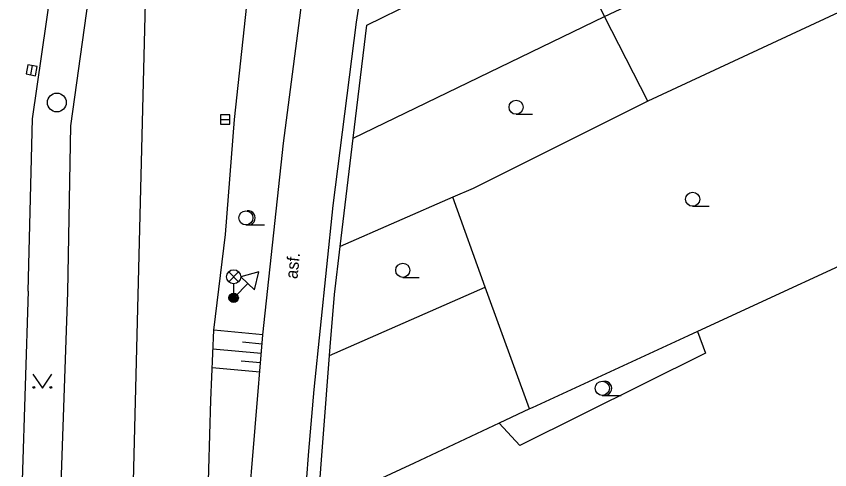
# Model space of a CAD drawing. Extents: x -596229 to -595156, y -1161237 to -1159376.
# Drawn here: x -595622.79 to -595579.5, y -1159976.02 to -1159951.89 of the extents above; entities that cross this region are included whole.
import ezdxf

# ---------------------------------------------------------------- set-up
doc = ezdxf.new("R2010")
doc.units = 0
for name, color, linetype in [('DOP - rozhrani ploch obecne', 7, 'Continuous'), ('Level 25', 7, 'Continuous'), ('Level 27', 7, 'Continuous'), ('Level 33', 7, 'Continuous'), ('Level 34', 7, 'Continuous'), ('Level 36', 7, 'Continuous'), ('Specificka linie pasportu komunikaci', 7, 'Continuous'), ('TM - chodniky - VP', 7, 'Continuous'), ('TM - hranice souvisleho porostu (skupiny stromu_ kere)', 7, 'Continuous'), ('TM - komunikace - VP', 7, 'Continuous'), ('TM - plot drateny_ kovovy - VP', 7, 'Continuous'), ('TM - popis povrchu', 7, 'Continuous'), ('TM - srafovani', 7, 'Continuous'), ('TM - zabradli - VP', 7, 'Continuous')]:
    doc.layers.add(name, color=color, linetype=linetype)

msp = doc.modelspace()

# ---------------------------------------------------------------- linework, layer by layer
at = {"layer": 'DOP - rozhrani ploch obecne'}
for points in [[(-595591.49, -1159951.9), (-595579.87, -1159946.44)], [(-595591.49, -1159951.9), (-595593.75, -1159947.27)], [(-595572.93, -1159948.84), (-595589.18, -1159956.4)], [(-595604.86, -1159958.38), (-595591.49, -1159951.9)], [(-595589.18, -1159956.4), (-595591.49, -1159951.9)], [(-595589.18, -1159956.4), (-595598.47, -1159961.05), (-595599.55, -1159961.52)], [(-595599.55, -1159961.52), (-595605.55, -1159964.14)], [(-595597.83, -1159966.31), (-595599.55, -1159961.52)], [(-595606.12, -1159969.95), (-595597.83, -1159966.31)], [(-595595.47, -1159972.79), (-595597.83, -1159966.31)]]:
    msp.add_lwpolyline(points, dxfattribs=at)
at = {"layer": 'Level 25'}
for radius in [0.25, 0.2, 0.15, 0.1, 0.05]:
    msp.add_circle((-595611.22, -1159966.88), radius, dxfattribs=at)
at = {"layer": 'Level 27'}
for p, q in [((-595622.018, -1159955.005), (-595621.922, -1159954.515)), ((-595611.92, -1159957.39), (-595611.42, -1159957.39))]:
    msp.add_line(p, q, dxfattribs=at)
for points in [[(-595621.773, -1159955.054), (-595621.676, -1159954.563), (-595622.167, -1159954.466), (-595622.263, -1159954.957)], [(-595611.92, -1159957.64), (-595611.42, -1159957.64), (-595611.42, -1159957.14), (-595611.92, -1159957.14)]]:
    msp.add_lwpolyline(points, close=True, dxfattribs=at)
msp.add_circle((-595620.63, -1159956.48), 0.5, dxfattribs=at)
at = {"layer": 'Level 33'}
for p, q in [((-595611.485, -1159966.02), (-595610.955, -1159965.49)), ((-595611.485, -1159965.49), (-595610.955, -1159966.02)), ((-595611.22, -1159966.13), (-595611.22, -1159966.88))]:
    msp.add_line(p, q, dxfattribs=at)
for centre, radius in [((-595611.22, -1159965.755), 0.375), ((-595611.22, -1159966.88), 0.2), ((-595611.22, -1159966.88), 0.145), ((-595611.22, -1159966.88), 0.0876)]:
    msp.add_circle(centre, radius, dxfattribs=at)
at = {"layer": 'Level 34'}
for p, q in [((-595610.473, -1159966.107), (-595611.18, -1159966.84)), ((-595611.36, -1159966.666), (-595611, -1159967.014))]:
    msp.add_line(p, q, dxfattribs=at)
msp.add_lwpolyline([(-595610.833, -1159965.76), (-595610.113, -1159966.454), (-595609.872, -1159965.484)], close=True, dxfattribs=at)
at = {"layer": 'Level 36'}
for p, q in [((-595596.19, -1159957.105), (-595595.315, -1159957.105)), ((-595586.79, -1159962.005), (-595585.915, -1159962.005)), ((-595610.57, -1159962.995), (-595609.57, -1159962.995)), ((-595602.22, -1159965.785), (-595601.345, -1159965.785)), ((-595591.6, -1159972.065), (-595590.6, -1159972.065))]:
    msp.add_line(p, q, dxfattribs=at)
msp.add_lwpolyline([(-595621.9, -1159970.94), (-595621.4, -1159971.69), (-595620.9, -1159970.94)], dxfattribs=at)
for centre, radius in [((-595596.19, -1159956.73), 0.375), ((-595586.79, -1159961.63), 0.375), ((-595610.57, -1159962.62), 0.375), ((-595602.22, -1159965.41), 0.375), ((-595591.6, -1159971.69), 0.375), ((-595621.85, -1159971.64), 0.05), ((-595620.951, -1159971.64), 0.05)]:
    msp.add_circle(centre, radius, dxfattribs=at)
for centre in [(-595610.445, -1159962.62), (-595591.475, -1159971.69)]:
    msp.add_arc(centre, 0.375, 260.4059, 99.5941, dxfattribs=at)
at = {"layer": 'Specificka linie pasportu komunikaci'}
msp.add_lwpolyline([(-595614.68, -1160015.01), (-595617.17, -1160001.4), (-595615.85, -1159949.02), (-595611.18, -1159926.97), (-595604.85, -1159909.39)], dxfattribs=at)
at = {"layer": 'TM - chodniky - VP'}
for points in [[(-595607.58, -1159999.07), (-595607.65, -1159996.47), (-595607.72, -1159991.28), (-595607.72, -1159988.68), (-595607.65, -1159983.49), (-595607.57, -1159980.9), (-595607.47, -1159978.3), (-595607.22, -1159975.03), (-595606.94, -1159971.76), (-595605.93, -1159961.97), (-595604.69, -1159952.21), (-595603.68, -1159945.7), (-595603.57, -1159945.13)], [(-595610.71, -1159987.39), (-595610.48, -1159978.7), (-595609.67, -1159968.84), (-595608.56, -1159958.64), (-595607.44, -1159949.91)]]:
    msp.add_lwpolyline(points, dxfattribs=at)
at = {"layer": 'TM - hranice souvisleho porostu (skupiny stromu_ kere)'}
msp.add_lwpolyline([(-595586.54, -1159968.66), (-595586.1, -1159969.82), (-595595.98, -1159974.73), (-595597.08, -1159973.54)], dxfattribs=at)
at = {"layer": 'TM - komunikace - VP'}
for points in [[(-595622.15, -1159966.52), (-595621.93, -1159957.35), (-595619.46, -1159940.25), (-595615.25, -1159922.03)], [(-595613.7, -1159922.95), (-595617.5, -1159940.53), (-595619.9, -1159957.72), (-595620.06, -1159966.58), (-595620.76, -1159986.51), (-595620.59, -1159994.76), (-595620.43, -1159998.09), (-595620.05, -1160004.38), (-595619.14, -1160014.96)], [(-595612.28, -1159968.6), (-595611.65, -1159963.51), (-595611.18, -1159957.38), (-595610.33, -1159949.47)], [(-595622.15, -1159966.52), (-595622.79, -1159986.68), (-595622.29, -1160002.44)], [(-595612.43, -1159972.33), (-595612.28, -1159968.6)], [(-595612.86, -1159987.08), (-595612.43, -1159972.33)]]:
    msp.add_lwpolyline(points, dxfattribs=at)
at = {"layer": 'TM - plot drateny_ kovovy - VP'}
for points in [[(-595604.86, -1159958.38), (-595604.14, -1159952.37), (-595601.59, -1159951.12)], [(-595605.55, -1159964.14), (-595604.86, -1159958.38)], [(-595575.3, -1159963.48), (-595586.54, -1159968.66)], [(-595606.08, -1159969.49), (-595605.86, -1159966.69), (-595605.55, -1159964.14)], [(-595586.54, -1159968.66), (-595587.03, -1159968.89), (-595595.34, -1159972.73)], [(-595606.12, -1159969.95), (-595606.08, -1159969.49)], [(-595606.74, -1159978.06), (-595606.12, -1159969.95)], [(-595595.47, -1159972.79), (-595597.08, -1159973.54)], [(-595595.34, -1159972.73), (-595595.47, -1159972.79)], [(-595597.08, -1159973.54), (-595601.62, -1159975.67), (-595606.74, -1159978.06)]]:
    msp.add_lwpolyline(points, dxfattribs=at)
at = {"layer": 'TM - srafovani'}
for points in [[(-595609.67, -1159968.84), (-595612.28, -1159968.6)], [(-595609.71, -1159969.34), (-595610.75, -1159969.24)], [(-595609.75, -1159969.83), (-595612.32, -1159969.6)], [(-595609.79, -1159970.33), (-595610.82, -1159970.24)], [(-595609.83, -1159970.83), (-595612.36, -1159970.6)]]:
    msp.add_lwpolyline(points, dxfattribs=at)
at = {"layer": 'TM - zabradli - VP'}
msp.add_lwpolyline([(-595610.71, -1159987.39), (-595610.48, -1159978.7), (-595609.67, -1159968.84), (-595608.56, -1159958.64), (-595607.44, -1159949.91)], dxfattribs=at)

# ---------------------------------------------------------------- texts
at = {"layer": 'TM - popis povrchu'}
msp.add_text('asf.', height=0.65, rotation=84, dxfattribs=at).set_placement((-595607.83, -1159965.89))

doc.saveas('drawing.dxf')
